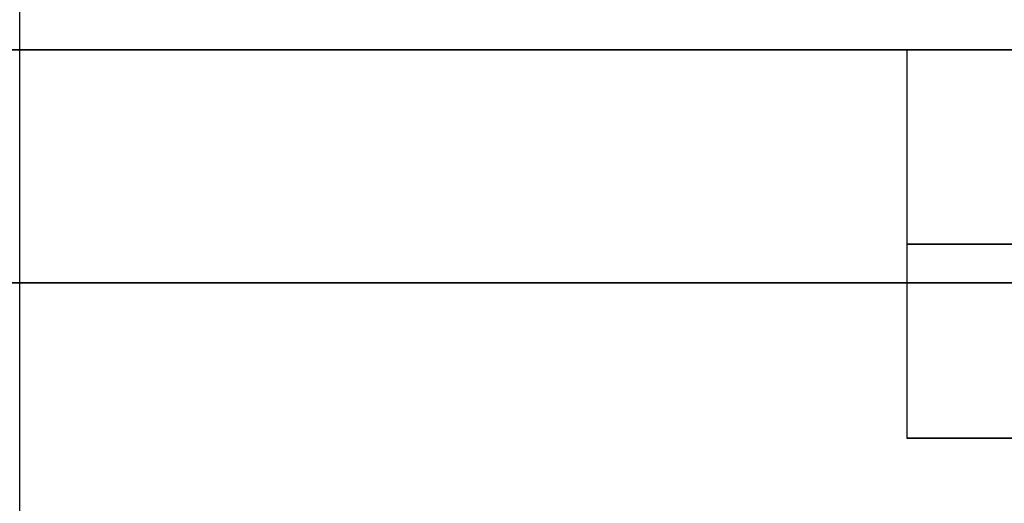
# Model space of a CAD drawing. Header units: millimetres. Extents: x 0 to 322, y -110 to 60.
# Tile 582 of 656: x 286.73 to 287.364, y -92.192 to -91.881. Entities that reach past the tile are written whole.
import ezdxf

# ---------------------------------------------------------------- set-up
doc = ezdxf.new("R2010")
doc.units = ezdxf.units.MM
doc.layers.add('Layer 01', color=18, linetype='Continuous', true_color=0x000000)

msp = doc.modelspace()

# ---------------------------------------------------------------- linework, layer by layer
at = {"layer": 'Layer 01'}
for p, q in [((286.73, -92.7, 12.94), (286.73, -89.35, 12.94)), ((286.73, -92.7, 24.06), (286.73, -90.45, 24.06)), ((288.25, -91.9, 18.5), (286.15, -91.9, 18.5)), ((287.3015, -91.9, 27.69352), (287.3015, -92.15, 27.69352)), ((287.3015, -92.025, 27.66907), (287.64436, -92.025, 27.66907)), ((287.3015, -92.025, 27.66907), (287.3015, -92.025, 27.71797))]:
    msp.add_line(p, q, dxfattribs=at)
at = {"layer": 'Layer 01', "extrusion": (0, 1, 0)}
for centre, radius, start, end in [((-290.5, 18.5, -91.9), 11.15, 270, 90), ((-285.93, 24.06, -92.05), 1.75, 90, 270), ((-285.93, 12.94, -92.05), 1.75, 90, 270)]:
    msp.add_arc(centre, radius, start, end, dxfattribs=at)
at = {"layer": 'Layer 01', "extrusion": (0, -1, 0)}
for centre in [(285.93, 24.06, 91.9), (285.93, 12.94, 91.9)]:
    msp.add_arc(centre, 1.75, 270, 90, dxfattribs=at)
at = {"layer": 'Layer 01'}
for points in [[(287.3015, -91.9, 27.66907), (287.47293, -91.9, 27.66907), (287.64436, -91.9, 27.66907)], [(287.3015, -91.9, 27.71797), (287.3015, -91.9, 27.69352), (287.3015, -91.9, 27.66907)], [(287.3015, -91.9, 27.66907), (287.3015, -92.025, 27.66907), (287.3015, -92.15, 27.66907)], [(287.3015, -91.9, 27.71797), (287.3015, -92.025, 27.71797), (287.3015, -92.15, 27.71797)], [(287.3015, -92.15, 27.66907), (287.47293, -92.15, 27.66907), (287.64436, -92.15, 27.66907)], [(287.3015, -92.15, 27.71797), (287.3015, -92.15, 27.69352), (287.3015, -92.15, 27.66907)]]:
    msp.add_open_spline(points, degree=2, dxfattribs=at)
at = {"layer": 'Layer 01', "extrusion": (-7.34376e-13, 1, 2.07174e-12)}
msp.add_open_spline([(287.41227, -91.9, 27.75724), (287.40824, -91.9, 27.75105), (287.40268, -91.9, 27.74577), (287.38788, -91.9, 27.73554), (287.37787, -91.9, 27.73133), (287.34641, -91.9, 27.72153), (287.32381, -91.9, 27.71905), (287.3015, -91.9, 27.71797)], degree=3, knots=[-0.1219317, -0.1219317, -0.1219317, -0.1219317, -0.0995957, -0.0995957, -0.0675851, -0.0675851, 0, 0, 0, 0], dxfattribs=at)
at = {"layer": 'Layer 01', "extrusion": (0, 1, 0)}
msp.add_open_spline([(287.41227, -92.025, 27.75724), (287.40824, -92.025, 27.75105), (287.40268, -92.025, 27.74577), (287.38788, -92.025, 27.73554), (287.37787, -92.025, 27.73133), (287.34641, -92.025, 27.72153), (287.32381, -92.025, 27.71905), (287.3015, -92.025, 27.71797)], degree=3, knots=[0, 0, 0, 0, 0.183184, 0.183184, 0.445713, 0.445713, 1, 1, 1, 1], dxfattribs=at)
at = {"layer": 'Layer 01', "extrusion": (-1.83594e-12, 1, 5.17935e-12)}
msp.add_open_spline([(287.41227, -92.15, 27.75724), (287.40824, -92.15, 27.75105), (287.40268, -92.15, 27.74577), (287.38788, -92.15, 27.73554), (287.37787, -92.15, 27.73133), (287.34641, -92.15, 27.72153), (287.32381, -92.15, 27.71905), (287.3015, -92.15, 27.71797)], degree=3, knots=[0, 0, 0, 0, 0.183184, 0.183184, 0.445713, 0.445713, 1, 1, 1, 1], dxfattribs=at)

doc.saveas('drawing.dxf')
